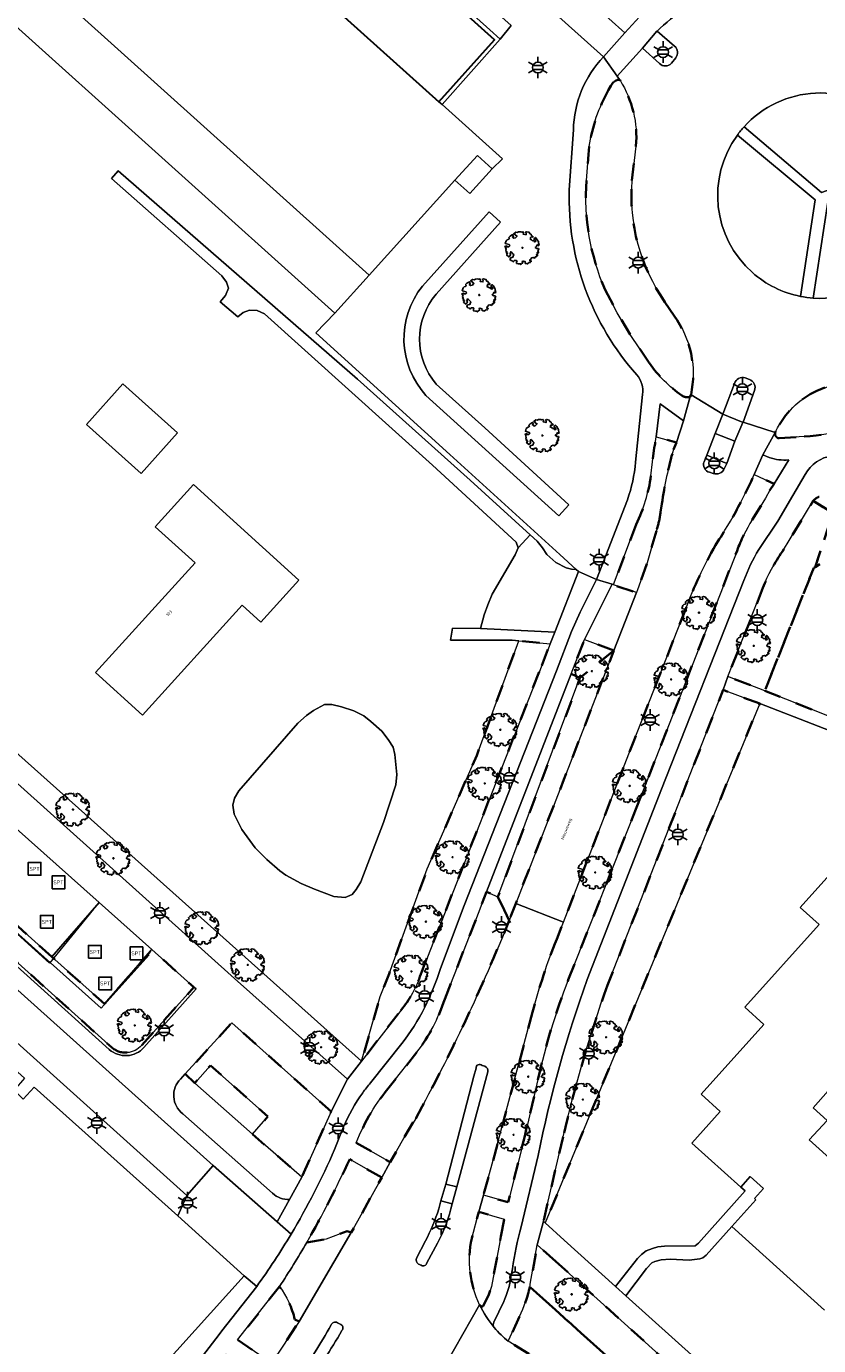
# Model space of a CAD drawing. Extents: x 105780 to 185197, y 477999 to 525027.
# Tile 332 of 562: x 107644 to 107737, y 479257 to 479411. Entities that reach past the tile are written whole.
import ezdxf
from ezdxf.enums import TextEntityAlignment as Align

# ---------------------------------------------------------------- set-up
doc = ezdxf.new("R2010")
doc.units = 0
doc.linetypes.add('XX-HIDDEN', pattern=[4, 2, -2])
for name, color, linetype, lineweight in [('B-GV-GR-BEPLANTING_CULTUUR_VASTE-PLANTENVAK-A', 252, 'Continuous', 5), ('B-GV-GR-BOOM-S', 252, 'Continuous', 25), ('B-GV-GR-HAAG_01-G', 252, 'GR-HAAG1', 13), ('B-GV-GR-MATERIAALGRENS-G', 252, 'XX-HIDDEN', 35), ('B-RO-IE-MEUBILAIR_WEGMEUBILAIR-S', 252, 'Continuous', 25), ('B-RO-IE-TERREINAFSCHEIDING_KUNSTMATIG_HEKWERK-G', 252, 'IE-TERREINAFSCHEIDING-KUNSTMATIG', 18), ('B-RO-IE-TERREINAFSCHEIDING_KUNSTMATIG_SCHUTTING-G', 252, 'IE-TERREINAFSCHEIDING-KUNSTMATIG-DICHT', 18), ('B-WE-GK-KADEMUUR-G', 252, 'Continuous', 18), ('B-WE-GW-WATERGANG_SLOOT_INSTEEK-G', 252, 'Continuous', 30), ('B-XX-KG-KADASTRAAL_BEBOUWING-G', 252, 'Continuous', 20), ('B1-WE-OG-BEBOUWING-T18', 7, 'Continuous', 18), ('B1-WE-OG-TERREIN_ERF-GV', 252, 'Continuous', 18), ('B1-WE-OG-TOPOGRAFIE-T18', 10, 'Continuous', 18), ('B1-WE-VH-VERHARDING_ASFALT-GV', 252, 'Continuous', 18), ('B1-WE-VH-VERHARDING_BETONSTRAATSTEEN-GV', 252, 'Continuous', 18), ('B1-WE-VH-VERHARDING_GESLOTEN-GV', 252, 'Continuous', 18), ('B1-WE-VH-VERHARDING_GRASBETONSTEEN-GV', 70, 'Continuous', 18), ('B1-WE-VH-VERHARDING_STRAATBAKSTEEN-GV', 252, 'Continuous', 18), ('B1-WE-VH-VERHARDING_TEGEL-GV', 252, 'Continuous', 18), ('B1-WE-VH-VERHARDING_TEGEL_RUBBER-GV', 252, 'Continuous', 18), ('TIJDELIJK UIT -WE-VH-VERHARDING_ASFALT-GV', 252, 'Continuous', 18)]:
    doc.layers.add(name, color=color, linetype=linetype, lineweight=lineweight)
doc.styles.add('NLCS-ISO', font='NLCS-ISO.ttf')
doc.styles.add('NLCS-ISO-M200-T18', font='NLCS-ISO.ttf', dxfattribs={"height": 0.36})
doc.linetypes.add('GR-HAAG1', pattern='A,6,[176,NLCS.shx,S=0.125,R=0,X=0,Y=0],-2', length=8)
doc.linetypes.add('IE-TERREINAFSCHEIDING-KUNSTMATIG', pattern='A,4,[82,NLCS.SHX,S=0.75,R=90,X=0,Y=0],4,-2', length=10)
doc.linetypes.add('IE-TERREINAFSCHEIDING-KUNSTMATIG-DICHT', pattern='A,8,-1,[82,NLCS.SHX,S=0.75,R=90,X=0,Y=0],-1', length=10)

# ---------------------------------------------------------------- blocks, each defined once
blk = doc.blocks.new('B-SIE-WEG_LICHTMAST-SO')
at = {"ltscale": 0.1}
for p, q in [((-1.1, 0.63), (-2.19, 1.27)), ((0, 1.27), (0, 2.53)), ((1.1, 0.63), (2.19, 1.27)), ((-1.1, -0.63), (-2.19, -1.27)), ((0, -1.27), (0, -2.53)), ((1.1, -0.63), (2.19, -1.27))]:
    blk.add_line(p, q, dxfattribs=at)
at = {"flags": 128}
for points in [[(-1.16, 0.5), (1.16, 0.5)], [(-1.16, -0.5), (1.16, -0.5)]]:
    blk.add_lwpolyline(points, dxfattribs=at)
at = {"ltscale": 0.1}
blk.add_circle((0, 0), 1.27, dxfattribs=at)
at = {"style": 'NLCS-ISO'}
blk.add_attdef('TYPE', text='', height=1.8, dxfattribs=at).set_placement((0, 2.53), align=Align.BOTTOM_CENTER)
blk = doc.blocks.new('SIE-WEG_SPEELTOESTEL-SO')
at = {"flags": 128}
blk.add_lwpolyline([(-0.75, -0.75), (0.75, -0.75), (0.75, 0.75), (-0.75, 0.75)], close=True, dxfattribs=at)
at = {"style": 'NLCS-ISO'}
blk.add_text('SPT', height=0.45, dxfattribs=at).set_placement((0, 0), align=Align.MIDDLE_CENTER)
blk = doc.blocks.new('B-SGR-BOOM_06')
at = {"linetype": 'Continuous', "flags": 128}
blk.add_lwpolyline([(1.08, 1.41), (1.01, 1.58), (0.88, 1.63), (0.78, 1.81), (0.51, 1.88), (0.34, 1.81), (0.44, 1.71), (0.43, 1.52), (0.09, 1.59), (0.14, 1.73), (0.07, 1.88), (-0.06, 1.84), (-0.19, 1.88), (-0.46, 1.86), (-0.6, 1.79), (-0.78, 1.83), (-1.02, 1.64), (-0.85, 1.56), (-0.8, 1.46), (-0.63, 1.37), (-0.8, 1.16), (-1.02, 1.11), (-1.17, 1.24), (-1.05, 1.29), (-1.15, 1.54), (-1.45, 1.37), (-1.6, 1.21), (-1.52, 1.14), (-1.6, 1.01), (-1.77, 0.94), (-1.89, 0.82), (-2, 0.49), (-1.55, 0.37), (-1.48, 0.22), (-1.6, 0.12), (-1.8, 0.12), (-1.84, 0.22), (-2.04, 0.15), (-1.9, -0.07), (-1.97, -0.15), (-1.89, -0.22), (-1.95, -0.4), (-1.81, -0.47), (-1.89, -0.62), (-1.77, -0.64), (-1.72, -0.68), (-1.85, -0.84), (-1.57, -1.07), (-1.47, -0.97), (-1.38, -0.79), (-1.45, -0.7), (-1.37, -0.47), (-1.25, -0.54), (-1.12, -0.7), (-1, -0.8), (-1.12, -1.12), (-1.37, -1.17), (-1.47, -1.36), (-1.33, -1.51), (-1.13, -1.56), (-1.11, -1.61), (-1.08, -1.66), (-0.93, -1.49), (-0.73, -1.49), (-0.63, -1.56), (-0.68, -1.71), (-0.68, -1.84), (-0.46, -1.89), (-0.24, -1.88), (-0.19, -1.98), (-0.09, -1.86), (0.04, -1.79), (-0.02, -1.6), (0.11, -1.56), (0.31, -1.61), (0.34, -1.84), (0.46, -1.83), (0.58, -1.89), (0.83, -1.69), (0.95, -1.74), (0.93, -1.66), (1.06, -1.59), (0.96, -1.49), (0.85, -1.46), (1.03, -1.29), (1.05, -1.19), (1.26, -1.14), (1.42, -1.22), (1.51, -1.12), (1.51, -1.05), (1.65, -1.05), (1.65, -0.95), (1.78, -0.91), (1.78, -0.82), (1.63, -0.82), (1.82, -0.64), (1.7, -0.57), (1.85, -0.62), (1.9, -0.5), (1.82, -0.37), (1.93, -0.18), (1.87, -0.1), (1.7, -0.1), (1.5, 0.03), (1.63, 0.12), (1.75, 0.34), (1.82, 0.24), (1.95, 0.29), (1.87, 0.57), (1.88, 0.75), (1.8, 0.79), (1.67, 1.06), (1.53, 1.21), (1.35, 1.04), (1.47, 0.97), (1.57, 0.72), (1.41, 0.69), (1.33, 0.85), (1.2, 0.82), (1.06, 0.92), (0.9, 1.01), (0.98, 1.07), (0.93, 1.17), (1.01, 1.27), (1.15, 1.22), (1.26, 1.29)], close=True, dxfattribs=at)
blk.add_circle((0, 0), 0.06)
at = {"style": 'NLCS-ISO'}
blk.add_attdef('SOORT', text='', height=0.3, dxfattribs=at).set_placement((0, -0.36), align=Align.TOP_CENTER)

msp = doc.modelspace()

# ---------------------------------------------------------------- linework, layer by layer
at = {"layer": 'B-GV-GR-BEPLANTING_CULTUUR_VASTE-PLANTENVAK-A', "flags": 128}
for points in [[(107744.923, 479400.141, 0.417554), (107727.857, 479399.359)], [(107727.068, 479398.387, 0.3872183), (107728.834, 479382.303)], [(107735.969, 479379.306, 0.5155968), (107748.402, 479394.417)], [(107728.834, 479382.303, 0.132996), (107734.449, 479379.51)]]:
    msp.add_lwpolyline(points, format="xyb", dxfattribs=at)
for points in [[(107727.857, 479399.359), (107736.946, 479391.686), (107748.017, 479395.599)], [(107734.449, 479379.51), (107736.184, 479390.824), (107727.068, 479398.387)], [(107748.402, 479394.417), (107737.656, 479390.546), (107735.969, 479379.306)]]:
    msp.add_lwpolyline(points, dxfattribs=at)
at = {"layer": 'B-GV-GR-HAAG_01-G', "flags": 128}
for points in [[(107654.887, 479452.776), (107654.556, 479453.12), (107654.329, 479452.863), (107641.067, 479464.762), (107639.671, 479463.129), (107698.067, 479410.702), (107699.296, 479409.629), (107700.566, 479411.231), (107689.032, 479421.554), (107689.304, 479421.858)], [(107600.145, 479364.008), (107598.512, 479362.09), (107626.531, 479336.985), (107668.161, 479299.648), (107681.399, 479287.844), (107683.056, 479289.988)]]:
    msp.add_lwpolyline(points, close=True, dxfattribs=at)
for points in [[(107727.857, 479399.359, 0.0255726), (107727.068, 479398.387)], [(107690.184, 479380.72, 0.3713389), (107690.594, 479367.923)], [(107691.804, 479369.246, -0.3730748), (107691.794, 479379.764)], [(107734.449, 479379.51, 0.0328331), (107735.969, 479379.306)]]:
    msp.add_lwpolyline(points, format="xyb", dxfattribs=at)
for points in [[(107748.017, 479395.599), (107736.946, 479391.686), (107727.857, 479399.359)], [(107727.068, 479398.387), (107736.184, 479390.824), (107734.449, 479379.51)], [(107735.969, 479379.306), (107737.656, 479390.546), (107748.402, 479394.417)], [(107691.794, 479379.764), (107699.337, 479388.208), (107698.011, 479389.408), (107690.184, 479380.72)], [(107690.594, 479367.923), (107706.169, 479353.82), (107707.313, 479355.122), (107697.506, 479364.124), (107691.804, 479369.246)]]:
    msp.add_lwpolyline(points, dxfattribs=at)
at = {"layer": 'B-GV-GR-MATERIAALGRENS-G', "flags": 128}
for points in [[(107711.991, 479403.691, 0.0896394), (107709.702, 479397.054)], [(107713.014, 479404.844, 0.0940774), (107712.502, 479404.528)], [(107713.333, 479404.805, 0.2790419), (107713.014, 479404.844)], [(107715.192, 479397.082, 0.1617351), (107713.333, 479404.805)], [(107709.386, 479393.063, 0.1211595), (107711.591, 479380.277)], [(107718.574, 479378.848, -0.1733388), (107714.728, 479393.075)], [(107721.641, 479367.997, 0.2144946), (107719.672, 479377.223)], [(107716.771, 479371.674, 0.0878643), (107720.585, 479367.908)], [(107736.381, 479368.462, 0.1722191), (107731.595, 479363.731)], [(107720.585, 479367.908, 0.2943282), (107721.56, 479367.795)], [(107734.906, 479363.102, 0.084575), (107745.655, 479365.663)], [(107731.501, 479363.562, 0.4528023), (107731.968, 479362.892)], [(107718.235, 479355.227, -0.0405438), (107719.6, 479361.564)], [(107716.947, 479358.517, -0.0775954), (107715.226, 479352.81)], [(107736.655, 479356.056, 0.1224785), (107735.95, 479355.562)], [(107717.641, 479352.262, 0.047101), (107718.081, 479354.259)], [(107727.467, 479355.406, -0.0223279), (107724.948, 479351.068)], [(107727.038, 479349.738, -0.056407), (107728.809, 479353.329)], [(107724.517, 479350.385, 0.0410622), (107721.032, 479342.947)], [(107732.357, 479349.648, 0.0649454), (107730.07, 479345.379)], [(107689.386, 479283.273, 0.0299014), (107700.343, 479306.455)], [(107705.91, 479304.248, 0.0313379), (107703.085, 479295.723)], [(107687.643, 479295.921, 0.0960904), (107689.982, 479300.158)], [(107703.714, 479287.821, -0.0412677), (107707.265, 479299.48)], [(107711.851, 479298.851, 0.0276248), (107706.653, 479281.109)], [(107692.784, 479297.244, -0.0855099), (107689.536, 479291.027)], [(107653.737, 479291.616, 0.4205511), (107657.287, 479291.827)], [(107686.455, 479287.115, 0.0840107), (107682.429, 479280.427)], [(107681.66, 479278.501, -0.02027), (107676.644, 479268.75)], [(107695.953, 479269.227, 0.1641681), (107696.875, 479261.444)], [(107675.236, 479259.707, 0.1009264), (107673.429, 479263.584)], [(107702.755, 479263.563, -0.0666202), (107701.548, 479260.077)], [(107696.875, 479261.444, 0.3955684), (107697.303, 479261.286)]]:
    msp.add_lwpolyline(points, format="xyb", dxfattribs=at)
for points in [[(107712.502, 479404.528), (107712.266, 479404.141), (107711.991, 479403.691)], [(107709.702, 479397.054), (107709.628, 479396.125), (107709.386, 479393.063)], [(107714.728, 479393.075), (107715.192, 479397.082)], [(107711.591, 479380.277), (107712.976, 479377.598), (107714.502, 479375.057), (107716.771, 479371.674)], [(107719.672, 479377.223), (107718.574, 479378.848)], [(107745.052, 479370.845), (107742.208, 479370.02), (107740.194, 479369.588), (107738.237, 479369.173), (107736.381, 479368.462)], [(107721.56, 479367.795), (107721.641, 479367.997)], [(107731.595, 479363.731), (107731.501, 479363.562)], [(107719.6, 479361.564), (107719.923, 479362.388), (107717.54, 479363.077), (107717.434, 479362.24), (107717.319, 479361.791), (107716.947, 479358.517)], [(107731.968, 479362.892), (107734.906, 479363.102)], [(107728.809, 479353.329), (107730.356, 479355.872), (107730.884, 479356.816), (107731.398, 479357.57), (107729.056, 479358.642), (107728.682, 479357.852), (107727.467, 479355.406)], [(107718.081, 479354.259), (107718.235, 479355.227)], [(107736.195, 479347.824), (107738.269, 479354.142), (107735.95, 479355.562), (107732.357, 479349.648)], [(107735.95, 479355.562), (107738.269, 479354.142), (107736.195, 479347.824), (107737.11, 479348.38), (107738.2, 479348.337), (107739.234, 479348.148), (107740.79, 479347.638), (107742.995, 479346.153), (107743.994, 479345.185), (107752.645, 479337.662), (107756.412, 479341.226), (107765.564, 479352.094)], [(107715.226, 479352.81), (107712.564, 479345.777), (107712.548, 479345.735), (107715.241, 479344.831), (107715.369, 479345.16), (107716.507, 479348.305), (107717.641, 479352.262)], [(107724.948, 479351.068), (107724.517, 479350.385)], [(107715.185, 479319.48), (107723.753, 479341.349), (107727.038, 479349.738)], [(107730.07, 479345.379), (107725.963, 479335), (107730.271, 479333.326), (107736.032, 479347.725), (107736.195, 479347.824)], [(107721.032, 479342.947), (107714.891, 479327.359), (107706.684, 479306.24), (107705.91, 479304.248)], [(107704.155, 479336.3), (107705.148, 479338.847), (107701.462, 479339.194), (107696.542, 479325.752), (107690.746, 479312.483), (107686.269, 479300.194), (107685.22, 479297.545), (107683.056, 479289.988), (107687.643, 479295.921)], [(107689.982, 479300.158), (107704.155, 479336.3)], [(107729.687, 479331.827), (107725.403, 479333.43), (107717.334, 479312.799), (107711.851, 479298.851)], [(107646.757, 479302.182), (107639.975, 479308.284), (107635.215, 479312.566), (107640.779, 479318.822), (107626.358, 479331.687), (107620.293, 479324.973)], [(107706.653, 479281.109), (107704.359, 479271.252), (107704.574, 479271.052), (107729.687, 479331.827)], [(107620.489, 479321.491), (107653.737, 479291.616)], [(107707.265, 479299.48), (107715.185, 479319.48)], [(107700.343, 479306.455), (107699.025, 479309.193), (107697.692, 479309.787), (107696.808, 479307.507), (107692.784, 479297.244)], [(107657.287, 479291.827), (107663.411, 479298.633), (107658.48, 479303.031), (107652.941, 479296.665), (107646.757, 479302.182)], [(107703.085, 479295.723), (107698.348, 479277.951), (107697.314, 479274.265), (107700.235, 479273.461), (107702.157, 479281.179), (107703.714, 479287.821)], [(107689.536, 479291.027), (107686.455, 479287.115)], [(107682.429, 479280.427), (107686.414, 479278.138), (107688.014, 479281.013), (107689.386, 479283.273)], [(107685.416, 479276.344), (107681.66, 479278.501)], [(107676.644, 479268.75), (107678.886, 479269.149), (107681.347, 479270.054), (107681.839, 479269.918), (107685.416, 479276.344)], [(107699.378, 479269.46), (107699.769, 479271.458), (107696.793, 479272.334), (107695.953, 479269.227)], [(107697.303, 479261.286), (107697.947, 479262.637), (107698.258, 479263.599), (107699.378, 479269.46)], [(107673.429, 479263.584), (107668.53, 479257.338), (107672.504, 479254.603), (107675.722, 479259.479)], [(107701.548, 479260.077), (107700.239, 479257.172), (107704.979, 479254.256), (107712.855, 479249.355), (107726.276, 479240.796), (107732.376, 479236.314), (107736.399, 479233.104), (107731.284, 479237.88), (107702.755, 479263.563)], [(107675.722, 479259.479), (107675.236, 479259.707)]]:
    msp.add_lwpolyline(points, dxfattribs=at)
for points in [[(107752.645, 479337.662), (107743.994, 479345.185), (107742.995, 479346.153), (107740.79, 479347.638), (107739.234, 479348.148), (107738.2, 479348.337), (107737.11, 479348.38), (107736.195, 479347.824), (107736.032, 479347.725), (107730.271, 479333.326), (107740.135, 479329.421), (107743.627, 479328.085), (107744.072, 479327.76), (107757.464, 479315.496), (107769.847, 479303.448), (107778.1, 479310.039), (107779.368, 479311.448), (107779.979, 479312.127), (107773.873, 479316.147), (107770.661, 479319.213), (107761.992, 479327.237), (107752.486, 479335.908)], [(107712.616, 479338.068), (107709.154, 479339.326), (107707.592, 479335.301), (107708.635, 479334.85)], [(107712.616, 479338.068), (107708.635, 479334.85), (107699.025, 479309.193), (107700.343, 479306.455), (107701.114, 479308.442), (107706.748, 479322.951)], [(107662.39, 479288.483), (107663.497, 479287.393), (107665.343, 479289.482), (107672.082, 479283.491), (107670.267, 479281.411), (107676.055, 479276.398), (107679.469, 479284.076), (107667.862, 479294.476)], [(107705.818, 479266.513), (107703.634, 479268.484), (107702.813, 479263.865), (107702.785, 479263.714), (107702.755, 479263.563), (107731.284, 479237.88), (107736.399, 479233.104), (107741.512, 479228.672), (107780.732, 479193.364), (107781.115, 479193.791), (107785.831, 479194.452), (107767.517, 479210.977), (107746.895, 479229.447)]]:
    msp.add_lwpolyline(points, close=True, dxfattribs=at)
at = {"layer": 'B-RO-IE-TERREINAFSCHEIDING_KUNSTMATIG_HEKWERK-G', "flags": 128}
for points in [[(107640.779, 479318.822), (107634.687, 479312.11), (107652.551, 479296.159), (107658.147, 479302.421)], [(107651.648, 479307.758), (107646.48, 479301.451), (107634.687, 479312.11), (107640.175, 479318.156)]]:
    msp.add_lwpolyline(points, dxfattribs=at)
at = {"layer": 'B-RO-IE-TERREINAFSCHEIDING_KUNSTMATIG_SCHUTTING-G', "flags": 128}
for points in [[(107620.261, 479321.25), (107653.494, 479291.338)], [(107653.737, 479291.616), (107620.489, 479321.491)], [(107657.546, 479291.585), (107663.655, 479298.43), (107663.411, 479298.633), (107657.287, 479291.827)]]:
    msp.add_lwpolyline(points, dxfattribs=at)
for points in [[(107653.494, 479291.338, 0.4148498), (107657.546, 479291.585)], [(107657.287, 479291.827, -0.4205511), (107653.737, 479291.616)]]:
    msp.add_lwpolyline(points, format="xyb", dxfattribs=at)
at = {"layer": 'B-WE-GK-KADEMUUR-G', "flags": 128}
msp.add_lwpolyline([(107625.514, 479475.839), (107625.174, 479475.477), (107625.474, 479475.192), (107628.967, 479472.058), (107698.635, 479409.552), (107692.118, 479402.293), (107692.49, 479401.959), (107699.296, 479409.629), (107698.067, 479410.702), (107639.671, 479463.129), (107629.297, 479472.443)], close=True, dxfattribs=at)
at = {"layer": 'B-WE-GW-WATERGANG_SLOOT_INSTEEK-G', "flags": 128}
msp.add_lwpolyline([(107648.901, 479441.074), (107692.118, 479402.293), (107698.635, 479409.552), (107628.967, 479472.058)], dxfattribs=at)
at = {"layer": 'B-XX-KG-KADASTRAAL_BEBOUWING-G', "flags": 128}
for points in [[(107620.72, 479459.063), (107610.677, 479447.848), (107683.92, 479381.99), (107693.961, 479393.12), (107696.639, 479396.012), (107698.358, 479394.446), (107699.547, 479395.626), (107692.49, 479401.959), (107692.118, 479402.293), (107648.901, 479441.074), (107645.263, 479437.018)], [(107661.49, 479363.515), (107655.09, 479369.253), (107650.841, 479364.514), (107657.241, 479358.776)], [(107675.709, 479346.275), (107663.369, 479357.492), (107658.873, 479352.545), (107663.538, 479348.304), (107651.874, 479335.473), (107657.373, 479330.474), (107669.076, 479343.348), (107671.251, 479341.371)]]:
    msp.add_lwpolyline(points, close=True, dxfattribs=at)
for points in [[(107741.756, 479316.137), (107734.415, 479307.961), (107736.645, 479305.959), (107727.957, 479296.28), (107730.189, 479294.275), (107722.84, 479286.09), (107725.076, 479284.079), (107721.738, 479280.367), (107727.473, 479275.237), (107728.572, 479276.458), (107730.127, 479275.06), (107729.061, 479273.875), (107729.224, 479273.728), (107726.44, 479270.633), (107737.26, 479260.812)], [(107748.139, 479269.361), (107735.497, 479280.779), (107737.603, 479283.037), (107735.957, 479284.513), (107743.556, 479293.113)]]:
    msp.add_lwpolyline(points, dxfattribs=at)
at = {"layer": 'B1-WE-OG-TERREIN_ERF-GV', "flags": 128}
for points in [[(107683.92, 479381.99), (107610.677, 479447.848), (107607.695, 479444.532), (107606.619, 479443.342), (107614.765, 479436.028), (107628.647, 479423.622), (107640.127, 479413.299), (107679.909, 479377.529)], [(107698.358, 479394.446), (107696.639, 479396.012), (107693.961, 479393.12), (107695.743, 479391.564)], [(107654.536, 479394.199), (107653.734, 479393.313), (107666.696, 479381.915), (107667.216, 479381.18), (107667.45, 479380.454), (107667.122, 479379.595), (107666.463, 479378.859), (107668.567, 479377.097), (107669.186, 479377.623), (107669.936, 479377.885), (107670.805, 479377.842), (107671.682, 479377.45), (107691.343, 479359.743), (107701.161, 479350.752), (107701.394, 479350.053), (107702.792, 479351.587), (107695.751, 479358.004), (107682.553, 479369.8)], [(107661.49, 479363.515), (107657.241, 479358.776), (107650.841, 479364.514), (107655.09, 479369.253)], [(107675.709, 479346.275), (107671.251, 479341.371), (107669.076, 479343.348), (107657.373, 479330.474), (107651.874, 479335.473), (107663.538, 479348.304), (107658.873, 479352.545), (107663.369, 479357.492)], [(107708.442, 479347.303), (107708.178, 479347.545), (107707.655, 479347.588), (107707.011, 479347.747), (107705.799, 479348.366), (107704.764, 479349.293), (107704.241, 479350.08), (107703.617, 479350.836), (107702.792, 479351.587), (107701.394, 479350.053), (107701.049, 479349.257), (107698.35, 479344.654), (107697.825, 479343.382), (107697.422, 479342.22), (107696.965, 479340.608), (107705.674, 479340.198)], [(107705.674, 479340.198), (107696.965, 479340.608), (107693.687, 479340.681), (107693.455, 479339.244), (107700.693, 479339.266), (107701.462, 479339.194), (107705.148, 479338.847)], [(107730.271, 479333.326), (107725.963, 479335), (107725.403, 479333.43), (107729.687, 479331.827), (107743.362, 479326.555), (107745.24, 479324.897), (107745.255, 479324.524), (107755.603, 479315.24), (107753.663, 479313.078), (107754.586, 479312.282), (107757.464, 479315.496), (107744.072, 479327.76), (107743.627, 479328.085), (107740.135, 479329.421)], [(107687.172, 479323.54), (107687.058, 479322.316), (107685.604, 479317.898), (107682.956, 479310.967), (107682.409, 479310.082), (107681.95, 479309.487), (107681.14, 479309.131), (107679.8, 479309.252), (107677.538, 479310.124), (107675.973, 479310.789), (107674.171, 479311.765), (107673.458, 479312.257), (107671.961, 479313.573), (107670.59, 479314.948), (107669.036, 479317.076), (107668.119, 479318.904), (107667.959, 479319.931), (107668.173, 479320.745), (107668.656, 479321.614), (107675.6, 479329.559), (107676.6, 479330.455), (107677.397, 479331.017), (107678.718, 479331.724), (107679.547, 479331.718), (107680.714, 479331.459), (107682.152, 479330.981), (107683.311, 479330.384), (107684.123, 479329.756), (107685.417, 479328.597), (107686.156, 479327.64), (107686.737, 479326.727), (107686.94, 479325.858)], [(107687.172, 479323.54), (107686.94, 479325.858), (107686.737, 479326.727), (107686.156, 479327.64), (107685.417, 479328.597), (107684.123, 479329.756), (107683.311, 479330.384), (107682.152, 479330.981), (107680.714, 479331.459), (107679.547, 479331.718), (107678.718, 479331.724), (107677.397, 479331.017), (107676.6, 479330.455), (107675.6, 479329.559), (107668.656, 479321.614), (107668.173, 479320.745), (107667.959, 479319.931), (107668.119, 479318.904), (107669.036, 479317.076), (107670.59, 479314.948), (107671.961, 479313.573), (107673.458, 479312.257), (107674.171, 479311.765), (107675.973, 479310.789), (107677.538, 479310.124), (107679.8, 479309.252), (107681.14, 479309.131), (107681.95, 479309.487), (107682.409, 479310.082), (107682.956, 479310.967), (107685.604, 479317.898), (107687.058, 479322.316)], [(107726.44, 479270.633), (107729.224, 479273.728), (107729.061, 479273.875), (107730.127, 479275.06), (107728.572, 479276.458), (107727.473, 479275.237), (107727.975, 479274.788), (107722.501, 479268.675), (107722.143, 479268.358), (107718.545, 479268.315), (107717.774, 479268.221), (107717.123, 479268.042), (107716.375, 479267.755), (107715.84, 479267.35), (107715.375, 479266.858), (107712.778, 479263.603), (107714.002, 479262.502), (107716.435, 479265.713), (107717.06, 479266.356), (107717.388, 479266.529), (107718.154, 479266.727), (107719.2, 479266.771), (107721.408, 479266.66), (107722.681, 479266.82), (107723.011, 479266.942), (107723.407, 479267.275)]]:
    msp.add_lwpolyline(points, close=True, dxfattribs=at)
for points in [[(107600.145, 479364.008), (107683.056, 479289.988), (107685.22, 479297.545), (107686.269, 479300.194), (107690.746, 479312.483), (107696.542, 479325.752), (107701.462, 479339.194), (107700.693, 479339.266), (107693.455, 479339.244), (107693.687, 479340.681), (107696.965, 479340.608), (107697.422, 479342.22), (107697.825, 479343.382), (107698.35, 479344.654), (107701.049, 479349.257), (107701.394, 479350.053), (107701.161, 479350.752), (107691.343, 479359.743), (107671.682, 479377.45), (107670.805, 479377.842), (107669.936, 479377.885), (107669.186, 479377.623), (107668.567, 479377.097), (107666.463, 479378.859), (107667.122, 479379.595), (107667.45, 479380.454), (107667.216, 479381.18), (107666.696, 479381.915), (107653.734, 479393.313), (107654.536, 479394.199), (107682.553, 479369.8), (107695.751, 479358.004), (107702.792, 479351.587), (107703.617, 479350.836), (107704.241, 479350.08), (107704.764, 479349.293), (107705.799, 479348.366), (107707.011, 479347.747), (107707.655, 479347.588), (107708.178, 479347.545), (107706.264, 479349.301), (107693.373, 479361.011), (107677.692, 479375.254), (107679.909, 479377.529), (107640.127, 479413.299)], [(107743.362, 479326.555), (107729.687, 479331.827), (107704.574, 479271.052), (107706.773, 479269.005), (107712.778, 479263.603), (107715.375, 479266.858), (107715.84, 479267.35), (107716.375, 479267.755), (107717.123, 479268.042), (107717.774, 479268.221), (107718.545, 479268.315), (107722.143, 479268.358), (107722.501, 479268.675), (107727.975, 479274.788), (107727.473, 479275.237), (107721.738, 479280.367), (107725.076, 479284.079), (107722.84, 479286.09), (107730.189, 479294.275), (107727.957, 479296.28), (107736.645, 479305.959), (107734.415, 479307.961), (107741.756, 479316.137)], [(107743.556, 479293.113), (107735.957, 479284.513), (107737.603, 479283.037), (107735.497, 479280.779), (107748.139, 479269.361)], [(107655.679, 479249.717), (107669.291, 479264.847), (107661.53, 479271.856), (107644.706, 479286.934), (107643.418, 479285.524)], [(107737.26, 479260.812), (107726.44, 479270.633), (107723.407, 479267.275), (107723.011, 479266.942), (107722.681, 479266.82), (107721.408, 479266.66), (107719.2, 479266.771), (107718.154, 479266.727), (107717.388, 479266.529), (107717.06, 479266.356), (107716.435, 479265.713), (107714.002, 479262.502), (107753.676, 479226.878)]]:
    msp.add_lwpolyline(points, dxfattribs=at)
at = {"layer": 'B1-WE-VH-VERHARDING_ASFALT-GV', "flags": 128}
for points in [[(107724.47, 479415.435), (107721.554, 479417.794), (107715.606, 479412.243), (107713.891, 479410.352), (107711.401, 479407.56), (107712.999, 479405.28), (107715.966, 479408.553), (107717.637, 479410.568), (107717.665, 479410.544)], [(107702.804, 479415.289), (107711.401, 479407.56), (107713.891, 479410.352), (107713.544, 479410.663), (107711.285, 479412.687)], [(107717.665, 479410.544), (107719.709, 479408.818)], [(107717.933, 479406.764), (107715.966, 479408.553), (107712.999, 479405.28), (107713.165, 479405.044), (107713.333, 479404.805)], [(107719.848, 479407.431), (107719.357, 479406.798)], [(107715.192, 479397.082), (107714.728, 479393.075)], [(107718.574, 479378.848), (107719.672, 479377.223)], [(107727.979, 479369.966), (107728.485, 479369.796)], [(107736.381, 479368.462), (107738.237, 479369.173), (107740.194, 479369.588), (107742.208, 479370.02), (107745.052, 479370.845)], [(107721.641, 479367.997), (107725.366, 479365.721), (107726.724, 479369.318)], [(107729.08, 479368.493), (107727.735, 479364.776), (107731.501, 479363.562), (107731.595, 479363.731)], [(107723.163, 479360.155), (107723.479, 479360.906), (107724.483, 479363.474), (107725.366, 479365.721), (107721.641, 479367.997), (107721.56, 479367.795), (107720.772, 479364.95), (107719.923, 479362.388), (107719.6, 479361.564)], [(107729.056, 479358.642), (107730.059, 479360.962), (107731.501, 479363.562), (107727.735, 479364.776), (107727.73, 479364.763), (107726.774, 479362.553), (107725.841, 479359.955), (107725.538, 479359.334)], [(107724.255, 479358.787), (107723.805, 479358.917)], [(107727.467, 479355.406), (107728.682, 479357.852), (107729.056, 479358.642)], [(107718.235, 479355.227), (107718.081, 479354.259)], [(107717.641, 479352.262), (107716.507, 479348.305), (107715.369, 479345.16), (107715.241, 479344.831), (107712.616, 479338.068), (107706.748, 479322.951), (107701.114, 479308.442), (107706.684, 479306.24), (107714.891, 479327.359), (107721.032, 479342.947)], [(107724.517, 479350.385), (107724.948, 479351.068)], [(107706.684, 479306.24), (107701.114, 479308.442), (107700.343, 479306.455)], [(107705.91, 479304.248), (107706.684, 479306.24)], [(107695.953, 479269.227), (107696.793, 479272.334), (107697.314, 479274.265), (107698.348, 479277.951), (107703.085, 479295.723)], [(107697.162, 479289.482), (107697.477, 479289.38)], [(107692.087, 479272.67), (107692.35, 479273.602), (107692.91, 479275.582), (107696.212, 479288.202), (107696.458, 479289.167)], [(107697.831, 479288.72), (107694.214, 479275.262), (107693.651, 479273.262)], [(107689.386, 479283.273), (107688.014, 479281.013), (107686.414, 479278.138), (107685.416, 479276.344), (107681.839, 479269.918), (107675.722, 479259.479), (107672.504, 479254.603), (107671.372, 479252.958)], [(107689.47, 479266.905), (107690.521, 479268.923)], [(107691.943, 479268.663), (107690.693, 479266.343)], [(107690.038, 479266.07), (107689.722, 479266.214)], [(107696.875, 479261.444), (107691.978, 479252.865)], [(107691.978, 479252.865), (107696.875, 479261.444)], [(107680.22, 479259.348), (107680.523, 479259.191)], [(107698.596, 479258.778), (107698.595, 479258.78), (107698.593, 479258.782)]]:
    msp.add_lwpolyline(points, dxfattribs=at)
for points in [[(107712.869, 479414.548), (107711.285, 479412.687), (107713.544, 479410.663), (107713.891, 479410.352), (107715.606, 479412.243), (107715.229, 479412.56)], [(107599.33, 479337.215), (107596.43, 479333.646), (107624.641, 479308.325), (107662.59, 479274.262), (107665.658, 479277.759)]]:
    msp.add_lwpolyline(points, close=True, dxfattribs=at)
at = {"layer": 'B1-WE-VH-VERHARDING_ASFALT-GV'}
for points in [[(107717.665, 479410.544, -0.0721598), (107724.47, 479415.435)], [(107724.47, 479415.435, 0.0721598), (107717.665, 479410.544)], [(107719.709, 479408.818, -0.4088087), (107719.848, 479407.431)], [(107719.357, 479406.798, -0.4002875), (107717.933, 479406.764)], [(107713.333, 479404.805, -0.1617351), (107715.192, 479397.082)], [(107727.857, 479399.359, -0.417554), (107744.923, 479400.141)], [(107727.068, 479398.387, -0.0255726), (107727.857, 479399.359)], [(107728.834, 479382.303, -0.3872183), (107727.068, 479398.387)], [(107748.402, 479394.417, -0.5155968), (107735.969, 479379.306)], [(107714.728, 479393.075, 0.1733388), (107718.574, 479378.848)], [(107734.449, 479379.51, -0.132996), (107728.834, 479382.303)], [(107735.969, 479379.306, -0.0328331), (107734.449, 479379.51)], [(107719.672, 479377.223, -0.2144946), (107721.641, 479367.997)], [(107726.724, 479369.318, -0.393603), (107727.979, 479369.966)], [(107728.485, 479369.796, -0.4183038), (107729.08, 479368.493)], [(107731.595, 479363.731, -0.1722191), (107736.381, 479368.462)], [(107719.6, 479361.564, 0.0405438), (107718.235, 479355.227)], [(107723.805, 479358.917, -0.4445232), (107723.163, 479360.155)], [(107725.538, 479359.334, -0.404444), (107724.255, 479358.787)], [(107718.081, 479354.259, -0.047101), (107717.641, 479352.262)], [(107724.948, 479351.068, 0.0223279), (107727.467, 479355.406)], [(107721.032, 479342.947, -0.0410622), (107724.517, 479350.385)], [(107700.343, 479306.455, -0.0299014), (107689.386, 479283.273)], [(107703.085, 479295.723, -0.0313379), (107705.91, 479304.248)], [(107696.458, 479289.167, -0.6349394), (107697.162, 479289.482)], [(107697.477, 479289.38, -0.3883151), (107697.831, 479288.72)], [(107690.521, 479268.923, 0.0502141), (107692.087, 479272.67)], [(107693.651, 479273.262, -0.0661083), (107691.943, 479268.663)], [(107696.875, 479261.444, -0.1641681), (107695.953, 479269.227)], [(107689.722, 479266.214, -0.3531188), (107689.47, 479266.905)], [(107690.693, 479266.343, -0.5425483), (107690.038, 479266.07)], [(107698.593, 479258.782, -0.0579559), (107696.875, 479261.444)], [(107675.453, 479252.657, 0.0193616), (107679.504, 479259.099)], [(107680.747, 479258.424, -0.0208347), (107676.558, 479251.953)], [(107679.504, 479259.099, -0.1959357), (107679.745, 479259.373)], [(107679.745, 479259.373, -0.2634612), (107680.22, 479259.348)], [(107680.523, 479259.191, -0.5422006), (107680.747, 479258.424)], [(107700.239, 479257.172, -0.0440113), (107698.596, 479258.778)]]:
    msp.add_lwpolyline(points, format="xyb", dxfattribs=at)
at = {"layer": 'B1-WE-VH-VERHARDING_BETONSTRAATSTEEN-GV', "flags": 128}
for points in [[(107719.709, 479408.818), (107717.665, 479410.544), (107717.637, 479410.568), (107715.966, 479408.553), (107717.933, 479406.764)], [(107719.357, 479406.798), (107719.848, 479407.431)], [(107728.485, 479369.796), (107727.979, 479369.966)], [(107726.724, 479369.318), (107725.366, 479365.721), (107727.559, 479364.832), (107727.735, 479364.776), (107729.08, 479368.493)], [(107626.531, 479336.985), (107598.512, 479362.09), (107596.021, 479359.133), (107596.112, 479359.016), (107589.803, 479352.033), (107586.67, 479348.564), (107599.33, 479337.215), (107665.658, 479277.759), (107673.149, 479271.162), (107674.61, 479273.794)], [(107661.838, 479287.878), (107662.39, 479288.483), (107667.862, 479294.476), (107679.469, 479284.076), (107681.399, 479287.844), (107668.161, 479299.648), (107626.531, 479336.985)], [(107588.195, 479334.224), (107588.498, 479333.678), (107593.692, 479332.739), (107602.84, 479324.519), (107604.528, 479323.002), (107602.981, 479321.301), (107604.315, 479320.103), (107605.862, 479321.803), (107622.236, 479307.09), (107643.565, 479287.986), (107642.361, 479286.558), (107643.418, 479285.524), (107644.706, 479286.934), (107661.53, 479271.856), (107662.59, 479274.262), (107624.641, 479308.325)], [(107626.199, 479332.023), (107626.451, 479331.79), (107626.358, 479331.687), (107640.779, 479318.822), (107652.296, 479308.548), (107658.48, 479303.031), (107663.411, 479298.633), (107663.655, 479298.43), (107657.546, 479291.585)], [(107653.494, 479291.338), (107620.261, 479321.25)], [(107697.477, 479289.38), (107697.162, 479289.482)], [(107696.458, 479289.167), (107696.212, 479288.202), (107692.91, 479275.582), (107694.214, 479275.262), (107697.831, 479288.72)], [(107672.631, 479274.499), (107662.09, 479283.822)], [(107693.651, 479273.262), (107692.35, 479273.602), (107692.087, 479272.67)], [(107675.236, 479259.707), (107675.722, 479259.479), (107681.839, 479269.918)], [(107681.839, 479269.918), (107681.347, 479270.054), (107678.886, 479269.149), (107676.644, 479268.75)], [(107690.521, 479268.923), (107689.47, 479266.905)], [(107690.693, 479266.343), (107691.943, 479268.663)], [(107689.722, 479266.214), (107690.038, 479266.07)], [(107680.523, 479259.191), (107680.22, 479259.348)]]:
    msp.add_lwpolyline(points, dxfattribs=at)
at = {"layer": 'B1-WE-VH-VERHARDING_BETONSTRAATSTEEN-GV'}
for points in [[(107719.848, 479407.431, 0.4088087), (107719.709, 479408.818)], [(107717.933, 479406.764, 0.4002875), (107719.357, 479406.798)], [(107727.979, 479369.966, 0.393603), (107726.724, 479369.318)], [(107729.08, 479368.493, 0.4183038), (107728.485, 479369.796)], [(107657.546, 479291.585, -0.4148498), (107653.494, 479291.338)], [(107697.162, 479289.482, 0.6349394), (107696.458, 479289.167)], [(107697.831, 479288.72, 0.3883151), (107697.477, 479289.38)], [(107662.09, 479283.822, -0.4531528), (107661.838, 479287.878)], [(107674.61, 479273.794, -0.2137939), (107672.631, 479274.499)], [(107692.087, 479272.67, -0.0502141), (107690.521, 479268.923)], [(107691.943, 479268.663, 0.0661083), (107693.651, 479273.262)], [(107676.644, 479268.75, -0.0120903), (107673.429, 479263.584)], [(107689.47, 479266.905, 0.3531188), (107689.722, 479266.214)], [(107690.038, 479266.07, 0.5425483), (107690.693, 479266.343)], [(107673.429, 479263.584, -0.1009264), (107675.236, 479259.707)], [(107679.504, 479259.099, -0.0193616), (107675.453, 479252.657)], [(107676.558, 479251.953, 0.0208347), (107680.747, 479258.424)], [(107679.745, 479259.373, 0.1959357), (107679.504, 479259.099)], [(107680.22, 479259.348, 0.2634612), (107679.745, 479259.373)], [(107680.747, 479258.424, 0.5422006), (107680.523, 479259.191)]]:
    msp.add_lwpolyline(points, format="xyb", dxfattribs=at)
at = {"layer": 'B1-WE-VH-VERHARDING_BETONSTRAATSTEEN-GV', "flags": 128}
for points in [[(107720.772, 479364.95), (107718.031, 479366.945), (107717.54, 479363.077), (107719.923, 479362.388)], [(107694.214, 479275.262), (107692.91, 479275.582), (107692.35, 479273.602), (107693.651, 479273.262)]]:
    msp.add_lwpolyline(points, close=True, dxfattribs=at)
at = {"layer": 'B1-WE-VH-VERHARDING_GESLOTEN-GV', "flags": 128}
msp.add_lwpolyline([(107663.497, 479287.393), (107670.267, 479281.411), (107672.082, 479283.491), (107665.343, 479289.482)], close=True, dxfattribs=at)
at = {"layer": 'B1-WE-VH-VERHARDING_GRASBETONSTEEN-GV'}
for points in [[(107661.838, 479287.878, 0.4531528), (107662.09, 479283.822)], [(107672.631, 479274.499, 0.2137939), (107674.61, 479273.794)]]:
    msp.add_lwpolyline(points, format="xyb", dxfattribs=at)
at = {"layer": 'B1-WE-VH-VERHARDING_GRASBETONSTEEN-GV', "flags": 128}
for points in [[(107670.267, 479281.411), (107663.497, 479287.393), (107662.39, 479288.483), (107661.838, 479287.878)], [(107662.09, 479283.822), (107672.631, 479274.499)], [(107674.61, 479273.794), (107676.055, 479276.398), (107670.267, 479281.411)]]:
    msp.add_lwpolyline(points, dxfattribs=at)
at = {"layer": 'B1-WE-VH-VERHARDING_STRAATBAKSTEEN-GV', "flags": 128}
for points in [[(107711.401, 479407.56), (107702.804, 479415.289)], [(107700.566, 479411.231), (107699.296, 479409.629), (107692.49, 479401.959), (107699.547, 479395.626), (107698.358, 479394.446), (107695.743, 479391.564), (107693.961, 479393.12), (107683.92, 479381.99), (107679.909, 479377.529), (107677.692, 479375.254), (107693.373, 479361.011), (107706.264, 479349.301), (107708.178, 479347.545), (107708.442, 479347.303), (107710.587, 479346.357), (107714.197, 479355.687)], [(107707.381, 479391.982), (107707.861, 479399.002)], [(107690.184, 479380.72), (107698.011, 479389.408)], [(107698.011, 479389.408), (107699.337, 479388.208), (107691.794, 479379.764)], [(107691.804, 479369.246), (107697.506, 479364.124), (107707.313, 479355.122), (107706.169, 479353.82), (107690.594, 479367.923)], [(107715.156, 479360.105), (107715.968, 479368.026)]]:
    msp.add_lwpolyline(points, dxfattribs=at)
at = {"layer": 'B1-WE-VH-VERHARDING_STRAATBAKSTEEN-GV'}
for points in [[(107707.861, 479399.002, -0.1881292), (107711.401, 479407.56)], [(107715.295, 479370.33, -0.1925079), (107707.381, 479391.982)], [(107690.594, 479367.923, -0.3713389), (107690.184, 479380.72)], [(107691.794, 479379.764, 0.3730748), (107691.804, 479369.246)], [(107715.968, 479368.026, 0.2105422), (107715.295, 479370.33)], [(107714.197, 479355.687, 0.0608689), (107715.156, 479360.105)]]:
    msp.add_lwpolyline(points, format="xyb", dxfattribs=at)
at = {"layer": 'B1-WE-VH-VERHARDING_TEGEL-GV'}
for points in [[(107711.401, 479407.56, 0.1881292), (107707.861, 479399.002)], [(107709.702, 479397.054, -0.0896394), (107711.991, 479403.691)], [(107712.502, 479404.528, -0.0940774), (107713.014, 479404.844)], [(107713.014, 479404.844, -0.2790419), (107713.333, 479404.805)], [(107711.591, 479380.277, -0.1211595), (107709.386, 479393.063)], [(107707.381, 479391.982, 0.1925079), (107715.295, 479370.33)], [(107720.585, 479367.908, -0.0878643), (107716.771, 479371.674)], [(107715.295, 479370.33, -0.2105422), (107715.968, 479368.026)], [(107721.56, 479367.795, -0.2943282), (107720.585, 479367.908)], [(107745.655, 479365.663, -0.084575), (107734.906, 479363.102)], [(107731.968, 479362.892, -0.4528023), (107731.501, 479363.562)], [(107733.087, 479360.36, -0.098624), (107730.806, 479360.637)], [(107730.806, 479360.637, 0.098624), (107733.087, 479360.36)], [(107735.011, 479358.646, -0.2465191), (107738.193, 479360.834)], [(107738.193, 479360.834, 0.2465191), (107735.011, 479358.646)], [(107715.156, 479360.105, -0.0608689), (107714.197, 479355.687)], [(107723.163, 479360.155, 0.4445232), (107723.805, 479358.917)], [(107724.255, 479358.787, 0.404444), (107725.538, 479359.334)], [(107715.226, 479352.81, 0.0775954), (107716.947, 479358.517)], [(107735.95, 479355.562, -0.1224785), (107736.655, 479356.056)], [(107728.809, 479353.329, 0.056407), (107727.038, 479349.738)], [(107727.834, 479346.25, -0.0527683), (107729.589, 479349.864)], [(107729.589, 479349.864, 0.0527683), (107727.834, 479346.25)], [(107730.07, 479345.379, -0.0649454), (107732.357, 479349.648)], [(107689.982, 479300.158, -0.0960904), (107687.643, 479295.921)], [(107687.777, 479292.036, 0.0889711), (107692.277, 479300.829)], [(107692.277, 479300.829, -0.0889711), (107687.777, 479292.036)], [(107707.265, 479299.48, 0.0412677), (107703.714, 479287.821)], [(107703.739, 479278.942, -0.037182), (107709.485, 479299.546)], [(107709.485, 479299.546, 0.037182), (107703.739, 479278.942)], [(107706.653, 479281.109, -0.0276248), (107711.851, 479298.851)], [(107689.536, 479291.027, 0.0855099), (107692.784, 479297.244)], [(107680.928, 479282.269, -0.0561185), (107683.176, 479286.259)], [(107683.176, 479286.259, 0.0561185), (107680.928, 479282.269)], [(107682.429, 479280.427, -0.0840107), (107686.455, 479287.115)], [(107683.176, 479286.259, -0.0181197), (107684.091, 479287.436)], [(107684.091, 479287.436, 0.0181197), (107683.176, 479286.259)], [(107674.791, 479269.715, 0.032784), (107679.874, 479279.634)], [(107679.874, 479279.634, -0.032784), (107674.791, 479269.715)], [(107676.644, 479268.75, 0.02027), (107681.66, 479278.501)], [(107674.791, 479269.715, -0.0215654), (107670.763, 479263.59)], [(107670.763, 479263.59, 0.0215654), (107674.791, 479269.715)], [(107700.712, 479265.673, -0.0284727), (107701.74, 479270.588)], [(107701.74, 479270.588, 0.0284727), (107700.712, 479265.673)], [(107673.429, 479263.584, 0.0120903), (107676.644, 479268.75)], [(107699.699, 479261.816, 0.0713633), (107700.542, 479264.716)], [(107700.542, 479264.716, -0.0713633), (107699.699, 479261.816)], [(107701.548, 479260.077, 0.0666202), (107702.755, 479263.563)], [(107697.303, 479261.286, -0.3955684), (107696.875, 479261.444)], [(107696.875, 479261.444, 0.0579559), (107698.593, 479258.782)], [(107698.593, 479258.782, -0.319933), (107698.551, 479259.426)], [(107698.551, 479259.426, 0.319933), (107698.593, 479258.782)], [(107698.596, 479258.778, 0.0440113), (107700.239, 479257.172)]]:
    msp.add_lwpolyline(points, format="xyb", dxfattribs=at)
at = {"layer": 'B1-WE-VH-VERHARDING_TEGEL-GV', "flags": 128}
for points in [[(107713.333, 479404.805), (107713.165, 479405.044), (107712.999, 479405.28), (107711.401, 479407.56)], [(107711.991, 479403.691), (107712.266, 479404.141), (107712.502, 479404.528)], [(107707.861, 479399.002), (107707.381, 479391.982)], [(107709.386, 479393.063), (107709.628, 479396.125), (107709.702, 479397.054)], [(107716.771, 479371.674), (107714.502, 479375.057), (107712.976, 479377.598), (107711.591, 479380.277)], [(107715.968, 479368.026), (107715.156, 479360.105)], [(107717.319, 479361.791), (107717.434, 479362.24), (107717.54, 479363.077), (107718.031, 479366.945), (107720.772, 479364.95), (107721.56, 479367.795)], [(107731.501, 479363.562), (107730.059, 479360.962), (107730.806, 479360.637)], [(107734.906, 479363.102), (107731.968, 479362.892)], [(107716.947, 479358.517), (107717.319, 479361.791)], [(107725.841, 479359.955), (107723.479, 479360.906), (107723.163, 479360.155)], [(107733.087, 479360.36), (107731.398, 479357.57), (107730.884, 479356.816), (107730.356, 479355.872), (107728.809, 479353.329)], [(107730.806, 479360.637), (107730.059, 479360.962), (107729.056, 479358.642), (107731.398, 479357.57), (107733.087, 479360.36)], [(107723.805, 479358.917), (107724.255, 479358.787)], [(107725.538, 479359.334), (107725.841, 479359.955)], [(107729.589, 479349.864), (107731.814, 479353.191), (107733.569, 479356.21), (107735.011, 479358.646)], [(107735.011, 479358.646), (107733.569, 479356.21), (107731.814, 479353.191), (107729.589, 479349.864)], [(107714.197, 479355.687), (107710.587, 479346.357), (107712.387, 479345.829), (107712.564, 479345.777), (107715.226, 479352.81)], [(107732.357, 479349.648), (107735.95, 479355.562)], [(107727.038, 479349.738), (107723.753, 479341.349), (107715.185, 479319.48), (107707.265, 479299.48)], [(107692.277, 479300.829), (107695.085, 479308.206), (107705.894, 479335.661), (107707.646, 479340.291), (107708.67, 479342.531), (107710.587, 479346.357), (107708.442, 479347.303), (107705.674, 479340.198), (107705.148, 479338.847), (107704.155, 479336.3), (107689.982, 479300.158)], [(107697.692, 479309.787), (107707.592, 479335.301), (107709.154, 479339.326), (107710.731, 479342.461), (107712.387, 479345.829), (107710.587, 479346.357), (107708.67, 479342.531), (107707.646, 479340.291), (107705.894, 479335.661), (107695.085, 479308.206), (107692.277, 479300.829)], [(107709.485, 479299.546), (107718.194, 479321.807), (107727.834, 479346.25)], [(107727.834, 479346.25), (107718.194, 479321.807), (107709.485, 479299.546)], [(107711.851, 479298.851), (107717.334, 479312.799), (107725.403, 479333.43), (107725.963, 479335), (107730.07, 479345.379)], [(107692.784, 479297.244), (107696.808, 479307.507), (107697.692, 479309.787)], [(107687.643, 479295.921), (107683.056, 479289.988), (107681.399, 479287.844), (107679.469, 479284.076), (107676.055, 479276.398), (107674.61, 479273.794), (107673.149, 479271.162), (107674.791, 479269.715)], [(107684.091, 479287.436), (107687.777, 479292.036)], [(107687.777, 479292.036), (107684.091, 479287.436)], [(107686.455, 479287.115), (107689.536, 479291.027)], [(107703.714, 479287.821), (107702.157, 479281.179), (107700.235, 479273.461), (107697.314, 479274.265), (107696.793, 479272.334), (107699.769, 479271.458), (107699.378, 479269.46), (107698.258, 479263.599), (107697.947, 479262.637), (107697.303, 479261.286)], [(107679.874, 479279.634), (107680.928, 479282.269)], [(107680.928, 479282.269), (107679.874, 479279.634)], [(107681.66, 479278.501), (107685.416, 479276.344), (107686.414, 479278.138), (107682.429, 479280.427)], [(107702.755, 479263.563), (107702.785, 479263.714), (107702.813, 479263.865), (107703.634, 479268.484), (107704.359, 479271.252), (107706.653, 479281.109)], [(107701.74, 479270.588), (107703.739, 479278.942)], [(107703.739, 479278.942), (107701.74, 479270.588)], [(107673.149, 479271.162), (107665.658, 479277.759), (107662.59, 479274.262), (107661.53, 479271.856), (107669.291, 479264.847), (107669.756, 479264.438), (107670.763, 479263.59)], [(107674.791, 479269.715), (107673.149, 479271.162)], [(107662.588, 479253.058), (107666.374, 479257.986), (107666.679, 479258.411), (107670.763, 479263.59), (107669.756, 479264.438), (107669.291, 479264.847), (107655.679, 479249.717), (107657.662, 479247.844), (107656.625, 479245.143)], [(107700.542, 479264.716), (107700.712, 479265.673)], [(107700.712, 479265.673), (107700.542, 479264.716)], [(107670.763, 479263.59), (107666.679, 479258.411), (107666.374, 479257.986), (107662.588, 479253.058)], [(107665.02, 479252.862), (107667.23, 479255.663), (107671.372, 479252.958), (107672.504, 479254.603), (107668.53, 479257.338), (107673.429, 479263.584)], [(107698.551, 479259.426), (107699.699, 479261.816)], [(107699.699, 479261.816), (107698.551, 479259.426)], [(107700.239, 479257.172), (107701.548, 479260.077)], [(107698.593, 479258.782), (107698.595, 479258.78), (107698.596, 479258.778)]]:
    msp.add_lwpolyline(points, dxfattribs=at)
for points in [[(107727.73, 479364.763), (107727.735, 479364.776), (107727.559, 479364.832), (107725.366, 479365.721), (107724.483, 479363.474), (107726.774, 479362.553)], [(107726.774, 479362.553), (107724.483, 479363.474), (107723.479, 479360.906), (107725.841, 479359.955)], [(107715.241, 479344.831), (107712.548, 479345.735), (107712.564, 479345.777), (107712.387, 479345.829), (107710.731, 479342.461), (107709.154, 479339.326), (107712.616, 479338.068)], [(107708.635, 479334.85), (107707.592, 479335.301), (107697.692, 479309.787), (107699.025, 479309.193)], [(107754.763, 479225.899), (107753.676, 479226.878), (107714.002, 479262.502), (107712.778, 479263.603), (107706.773, 479269.005), (107704.574, 479271.052), (107704.359, 479271.252), (107703.634, 479268.484), (107705.818, 479266.513), (107746.895, 479229.447), (107767.517, 479210.977), (107785.831, 479194.452), (107781.115, 479193.791), (107780.732, 479193.364), (107787.295, 479187.399), (107787.721, 479187.874), (107790.694, 479190.25), (107792.586, 479191.763), (107791.818, 479192.503), (107787.866, 479196.066)]]:
    msp.add_lwpolyline(points, close=True, dxfattribs=at)
at = {"layer": 'B1-WE-VH-VERHARDING_TEGEL_RUBBER-GV', "flags": 128}
for points in [[(107652.296, 479308.548), (107640.779, 479318.822), (107635.215, 479312.566), (107639.975, 479308.284), (107646.757, 479302.182)], [(107652.296, 479308.548), (107646.757, 479302.182), (107652.941, 479296.665), (107658.48, 479303.031)]]:
    msp.add_lwpolyline(points, close=True, dxfattribs=at)
at = {"layer": 'TIJDELIJK UIT -WE-VH-VERHARDING_ASFALT-GV', "flags": 128}
msp.add_lwpolyline([(107741.512, 479228.672), (107736.399, 479233.104), (107732.376, 479236.314), (107726.276, 479240.796), (107712.855, 479249.355), (107704.979, 479254.256), (107700.239, 479257.172)], dxfattribs=at)

# ---------------------------------------------------------------- block references
at = {"layer": 'B-GV-GR-BOOM-S', "linetype": 'Continuous', "lineweight": 0}
for p in [(107701.887, 479385.205), (107696.836, 479379.673), (107704.237, 479363.22), (107722.575, 479342.482), (107728.985, 479338.597), (107710.032, 479335.632), (107719.317, 479334.671), (107699.302, 479328.778), (107697.473, 479322.488), (107714.454, 479322.198), (107649.24, 479319.432), (107653.97, 479313.715), (107693.714, 479313.85), (107710.421, 479312.064), (107690.589, 479306.3), (107664.365, 479305.555), (107669.719, 479301.241), (107688.882, 479300.48), (107656.471, 479294.16), (107711.696, 479292.772), (107678.308, 479291.595), (107702.568, 479288.154), (107708.979, 479285.468), (107700.85, 479281.353), (107707.659, 479262.671)]:
    msp.add_blockref('B-SGR-BOOM_06', p, dxfattribs=at)
at = {"layer": 'B-RO-IE-MEUBILAIR_WEGMEUBILAIR-S', "xscale": 0.5, "yscale": 0.5, "zscale": 0.5}
for p in [(107718.367, 479408.105), (107703.704, 479406.303), (107715.453, 479383.461), (107727.663, 479368.628), (107724.367, 479359.966), (107710.87, 479348.689), (107729.405, 479341.616), (107716.851, 479329.914), (107700.332, 479323.138), (107720.106, 479316.508), (107659.427, 479307.32), (107699.431, 479305.675), (107690.429, 479297.589), (107659.911, 479293.571), (107676.979, 479291.515), (107709.66, 479290.859), (107652.032, 479282.745), (107680.29, 479282.094), (107662.64, 479273.39), (107692.372, 479270.92), (107701.056, 479264.655)]:
    msp.add_blockref('B-SIE-WEG_LICHTMAST-SO', p, dxfattribs=at)
at = {"layer": 'B-RO-IE-MEUBILAIR_WEGMEUBILAIR-S'}
for p in [(107644.742, 479312.488), (107647.539, 479310.901), (107646.178, 479306.289), (107651.807, 479302.768), (107656.672, 479302.592), (107653.019, 479299.064)]:
    msp.add_blockref('SIE-WEG_SPEELTOESTEL-SO', p, dxfattribs=at)

# ---------------------------------------------------------------- texts
at = {"layer": 'B1-WE-OG-BEBOUWING-T18', "style": 'NLCS-ISO-M200-T18'}
msp.add_text('103', height=0.36, rotation=47.7, dxfattribs=at).set_placement((107660.501, 479342.414), align=Align.MIDDLE)
at = {"layer": 'B1-WE-OG-TOPOGRAFIE-T18', "style": 'NLCS-ISO-M200-T18'}
msp.add_text('Nieuweweg', height=0.36, rotation=68.7, dxfattribs=at).set_placement((107707.07, 479317.133), align=Align.MIDDLE)

doc.saveas('drawing.dxf')
